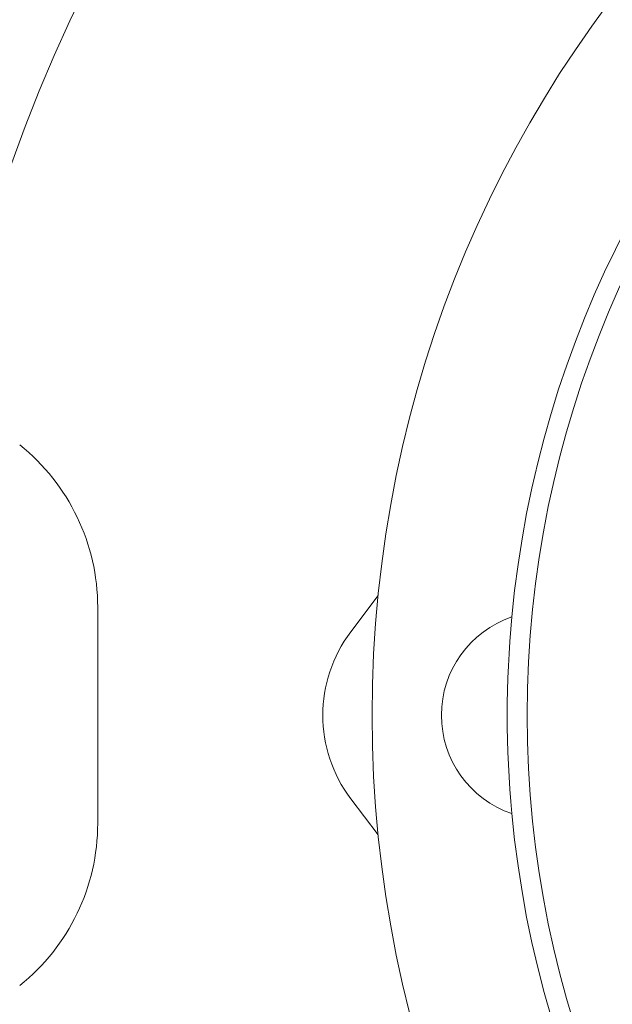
# Model space of a CAD drawing. Header units: inches. Extents: x 382808 to 408593, y -18409 to -9482.
# Tile 323 of 438: x 405141.09 to 405142.8, y -17218.38 to -17215.54. Entities that reach past the tile are written whole.
import ezdxf

# ---------------------------------------------------------------- set-up
doc = ezdxf.new("R2010")
doc.units = ezdxf.units.IN
doc.header["$LTSCALE"] = 2
doc.header["$MEASUREMENT"] = 0
doc.layers.add('!!!LOZAMET_Nr_pióra__9', color=220, linetype='CONTINUOUS', lineweight=0)

msp = doc.modelspace()

# ---------------------------------------------------------------- linework, layer by layer
at = {"layer": '!!!LOZAMET_Nr_pióra__9', "color": 7, "linetype": 'Continuous', "lineweight": 0}
for p, q in [((405142.1264, -17217.2003), (405142.0476, -17217.3046)), ((405141.317, -17217.8574), (405141.317, -17217.2341)), ((405142.1264, -17217.8912), (405142.0476, -17217.7869))]:
    msp.add_line(p, q, dxfattribs=at)
for radius in [3.435, 2.9873]:
    msp.add_circle((405145.544, -17217.5457), radius, dxfattribs=at)
for centre, radius, start, end in [((405145.544, -17217.5457), 4.75, 191.4482, 168.5518), ((405145.544, -17217.5457), 3.045, 185.3512, 174.6488), ((405140.717, -17217.2341), 0.6, 0, 51.3402), ((405142.609, -17217.5457), 0.3, 108.81, 251.19), ((405145.544, -17217.5457), 3.045, 174.6488, 185.3512), ((405142.3667, -17217.5457), 0.4, 142.9285, 217.0715), ((405140.717, -17217.8574), 0.6, 308.6598, 0)]:
    msp.add_arc(centre, radius, start, end, dxfattribs=at)

doc.saveas('drawing.dxf')
